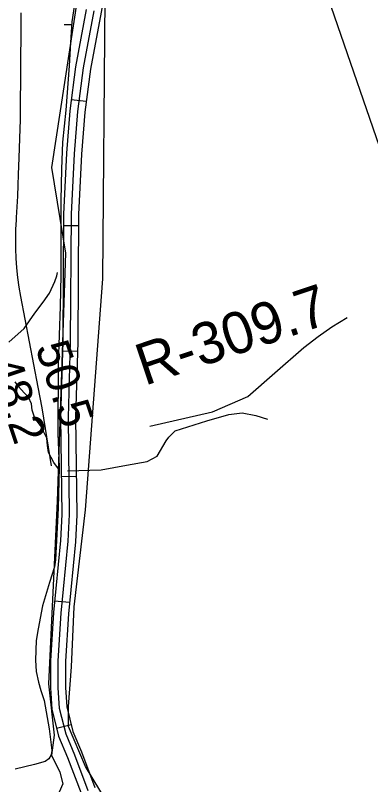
# Model space of a CAD drawing. Extents: x 3180038 to 3217926, y 922069 to 947485.
# Drawn here: x 3211499 to 3212208, y 931102 to 932634 of the extents above; entities that cross this region are included whole.
import ezdxf

# ---------------------------------------------------------------- set-up
doc = ezdxf.new("R2010")
doc.units = 0
for name, color, linetype in [('V-RIVR-RANG', 7, 'Continuous'), ('V-RIVR-RANG-IDEN', 7, 'Continuous'), ('V-ROAD-CNTR', 7, 'Continuous'), ('V-SITE-VEGE', 7, 'Continuous'), ('V-TOPO-BNDY', 7, 'Continuous'), ('V-TOPO-MINR', 7, 'Continuous'), ('V-TOPO-SHOR', 7, 'Continuous'), ('V-WETL-SWMP', 7, 'Continuous')]:
    doc.layers.add(name, color=color, linetype=linetype)

msp = doc.modelspace()

# ---------------------------------------------------------------- linework, layer by layer
at = {"layer": 'V-ROAD-CNTR'}
for p, q in [((3211640.6, 932462.4), (3211610.9, 932466.2)), ((3211625.2, 932214.8), (3211595.2, 932215)), ((3211623.2, 931964.5), (3211593.2, 931965.4)), ((3211620.8, 931715.2), (3211590.8, 931714.8)), ((3211607.3, 931464.2), (3211577.4, 931467.1)), ((3211610.7, 931220.8), (3211581.6, 931213.5))]:
    msp.add_line(p, q, dxfattribs=at)
for points in [[(3211692.3, 932787.8), (3211692.5, 932780.9), (3211688.4, 932748.1), (3211670.2, 932641), (3211649.1, 932527.3), (3211637.9, 932441.2), (3211631.3, 932357.7), (3211625.4, 932237.5), (3211623.8, 931984.1), (3211619.3, 931833.3), (3211621.7, 931639.4), (3211619, 931585.6), (3211605.2, 931442.2), (3211599.1, 931347.5), (3211599.2, 931295.3), (3211601.7, 931256.4), (3211614, 931207.4), (3211631.2, 931166.6), (3211658, 931095.7)], [(3211640.7, 932646.2), (3211619.4, 932532), (3211608.1, 932444.3), (3211601.4, 932359.6), (3211595.4, 932238.3), (3211593.8, 931984.6), (3211589.3, 931833.6), (3211591.7, 931640), (3211589.1, 931587.8), (3211575.3, 931444.6), (3211569.1, 931348.4), (3211569.2, 931294.2), (3211572, 931251.7), (3211585.5, 931197.9), (3211603.3, 931155.5), (3211630.3, 931084.3)], [(3211655.5, 932643.6), (3211634.2, 932529.7), (3211623, 932442.8), (3211616.4, 932358.7), (3211610.4, 932237.9), (3211608.8, 931984.3), (3211604.3, 931833.4), (3211606.7, 931639.7), (3211604.1, 931586.7), (3211590.2, 931443.4), (3211584.1, 931347.9), (3211584.2, 931294.7), (3211586.8, 931254.1), (3211599.8, 931202.7), (3211617.2, 931161), (3211644.1, 931090)]]:
    msp.add_lwpolyline(points, dxfattribs=at)
at = {"layer": 'V-SITE-VEGE'}
for p, q in [((3211633.7, 932740.5), (3211571.2, 932331.2)), ((3211673.5, 932109.5), (3211679.2, 932740.5)), ((3211571.2, 932331.2), (3211599.6, 932160.7)), ((3211599.6, 932160.7), (3211582.6, 931666.1)), ((3211639.4, 931649.1), (3211673.5, 932109.5)), ((3211582.6, 931666.1), (3211565.5, 931302.3)), ((3211616.7, 931455.8), (3211639.4, 931649.1)), ((3211611, 931336.4), (3211616.7, 931455.8)), ((3211605.3, 931256.9), (3211611, 931336.4)), ((3211565.5, 931302.3), (3211576.9, 931200)), ((3211605.3, 931217.1), (3211605.3, 931256.9)), ((3211639.4, 931137.5), (3211605.3, 931217.1)), ((3211576.9, 931200), (3211571.2, 931160.2)), ((3211571.2, 931160.2), (3211588.3, 931126.1)), ((3211701.9, 931035.2), (3211639.4, 931137.5)), ((3211588.3, 931126.1), (3211593.9, 931103.4)), ((3211593.9, 931103.4), (3211554.2, 931012.4))]:
    msp.add_line(p, q, dxfattribs=at)
at = {"layer": 'V-TOPO-BNDY'}
msp.add_line((3211589.3, 934222.1), (3212597.5, 931287.3), dxfattribs=at)
at = {"layer": 'V-TOPO-MINR'}
msp.add_lwpolyline([(3211571.7, 931736.7), (3211559.5, 931811.3), (3211556, 931831.8), (3211552.5, 931852.3), (3211548.8, 931872.7), (3211544.9, 931893.2), (3211510.1, 932074.1), (3211506.9, 932093.1), (3211504.2, 932112), (3211502.3, 932131.1), (3211500.9, 932150.3), (3211500.2, 932169.4), (3211500, 932188.6), (3211500.5, 932207.8), (3211501.4, 932227), (3211501.6, 932231.4), (3211502.9, 932252.8), (3211504.1, 932274.3), (3211505.1, 932295.7), (3211505.9, 932317.1), (3211507.1, 932350.7), (3211508.3, 932388.9), (3211509.3, 932427.1), (3211509.9, 932465.3), (3211510.3, 932503.5), (3211511, 932639.7)], dxfattribs=at)
at = {"layer": 'V-TOPO-SHOR'}
for points in [[(3211486.1, 931983.3), (3211516.8, 932010.4), (3211538.4, 932041.1), (3211554.7, 932062.7), (3211567.3, 932080.8), (3211578.1, 932104.2), (3211581.7, 932115.1), (3211583.5, 932122.3)], [(3211767.6, 931815.5), (3211892.1, 931844.4), (3211962.5, 931875.1), (3212016.6, 931922), (3212074.3, 931972.5), (3212103.2, 931994.2), (3212130.3, 932014), (3212161, 932032.1)], [(3211585.3, 931730.7), (3211576.3, 931743.3), (3211565.5, 931763.2), (3211563.7, 931777.6), (3211561.9, 931792.1), (3211549.2, 931817.3), (3211538.4, 931831.8), (3211533, 931848), (3211531.2, 931860.6), (3211525.8, 931873.3), (3211516.8, 931882.3), (3211505.9, 931894.9), (3211498.7, 931903.9)], [(3211603.4, 931727.1), (3211670.1, 931728.9), (3211720.7, 931737.9), (3211762.2, 931745.1), (3211782, 931756), (3211800.1, 931786.6), (3211805.5, 931793.9), (3211818.1, 931806.5), (3211881.3, 931826.3), (3211924.6, 931839), (3211951.6, 931842.6), (3211978.7, 931837.2), (3212002.2, 931830)]]:
    msp.add_lwpolyline(points, dxfattribs=at)
at = {"layer": 'V-WETL-SWMP'}
msp.add_line((3211596.6, 932616.2), (3211611.9, 932616.1), dxfattribs=at)
for points in [[(3211619.8, 932674.3), (3211612.2, 932621.3), (3211609, 932580.3), (3211606.8, 932533.5), (3211600.1, 932445.6), (3211593.2, 932381.9), (3211591, 932327.9), (3211590.3, 932265.4), (3211589.7, 932116.7), (3211588.4, 932054.1), (3211584.6, 931940.2), (3211584.2, 931801.4), (3211586.7, 931733.9), (3211584.7, 931652.1), (3211579.6, 931549.7)], [(3211579.6, 931549.7), (3211577.1, 931535.8), (3211567.6, 931504.4), (3211553.4, 931457.8), (3211544.7, 931412.1), (3211540.6, 931388.6), (3211539.2, 931349.4), (3211540.6, 931327.2), (3211545.2, 931305.8), (3211550.4, 931289.2), (3211557, 931268.9), (3211566.6, 931212.5), (3211570.9, 931180.7), (3211571.9, 931169.5), (3211570.6, 931161.2), (3211566.2, 931152.7), (3211558.8, 931147.5), (3211537.5, 931141.9), (3211499.1, 931132.4)]]:
    msp.add_lwpolyline(points, dxfattribs=at)

# ---------------------------------------------------------------- texts
at = {"layer": 'V-RIVR-RANG'}
for s, p in [('50.5', (3211538.7, 931972.9)), ('48.2', (3211443.9, 931940.9))]:
    msp.add_text(s, height=67, rotation=288.5183, dxfattribs=at).set_placement(p)
at = {"layer": 'V-RIVR-RANG-IDEN'}
msp.add_text('R-309.7', height=83, rotation=18.6554, dxfattribs=at).set_placement((3211757, 931895.9))

doc.saveas('drawing.dxf')
